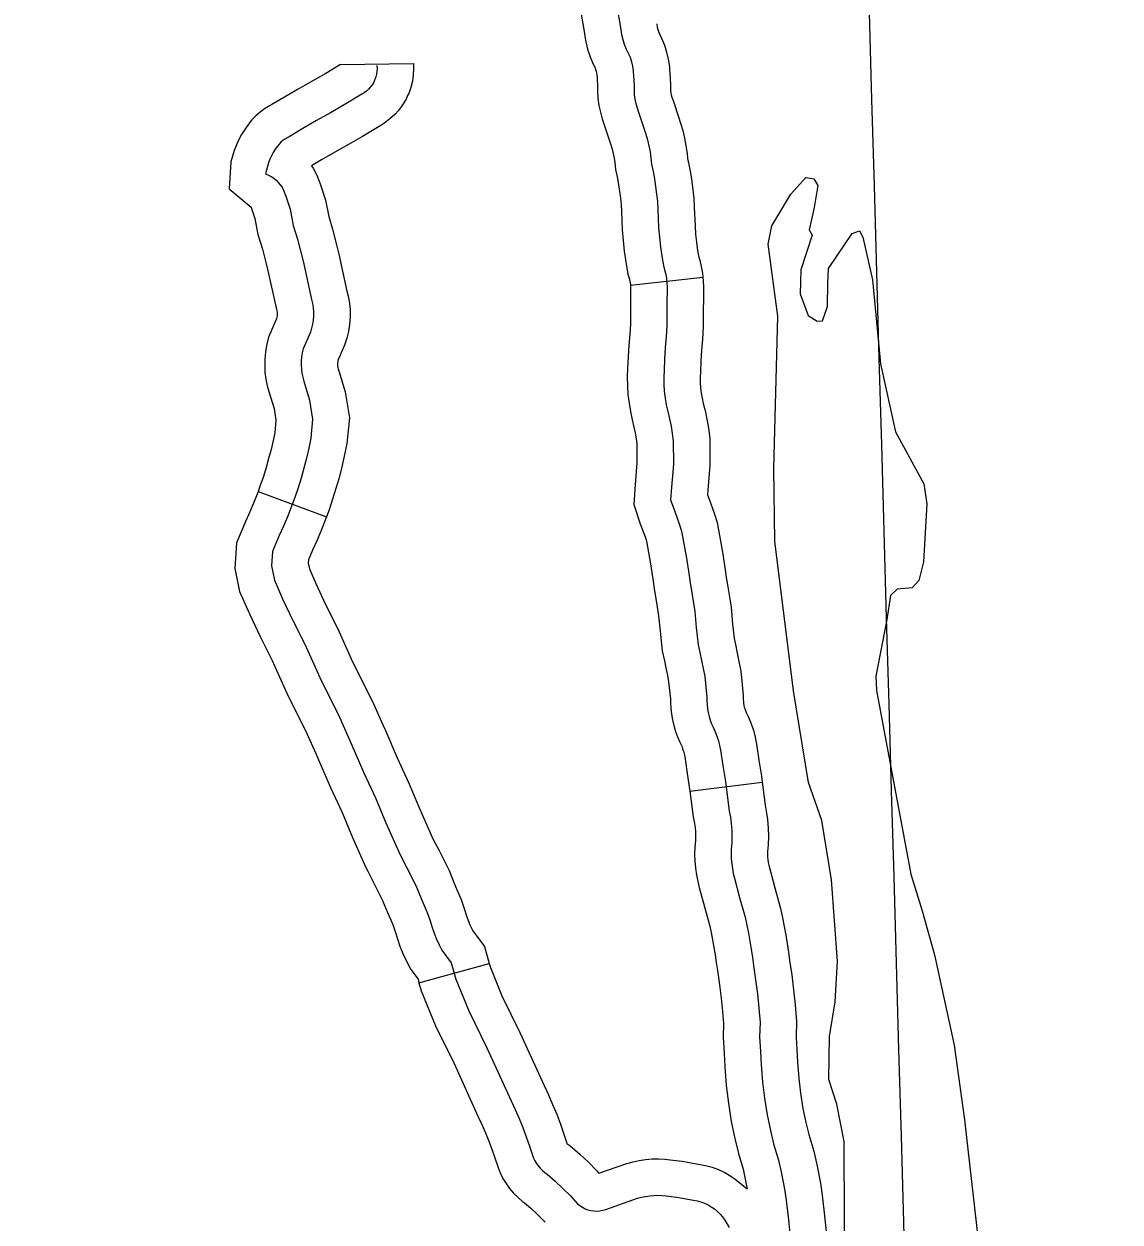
# Model space of a CAD drawing. Extents: x -19 to 366, y -4 to 359.
# Drawn here: x 163.6279 to 164.0552, y 177.3428 to 177.8098 of the extents above; entities that cross this region are included whole.
import ezdxf

# ---------------------------------------------------------------- set-up
doc = ezdxf.new("R2010")
doc.units = 0
for name, color, linetype in [('R_Border Prem', 7, 'Continuous'), ('Sheet Fence', 7, 'Continuous'), ('T_Indications', 7, 'Continuous')]:
    doc.layers.add(name, color=color, linetype=linetype)

msp = doc.modelspace()

# ---------------------------------------------------------------- linework, layer by layer
at = {"layer": 'R_Border Prem'}
for points in [[(163.94799, 177.28011), (163.94771, 177.37421), (163.94481, 177.38877), (163.94161, 177.39839), (163.94189, 177.41509), (163.94413, 177.4286), (163.94499, 177.44456), (163.94274, 177.4762), (163.93894, 177.49928), (163.93375, 177.51418), (163.92784, 177.54993), (163.92058, 177.60824), (163.92029, 177.6365), (163.92174, 177.69592), (163.91804, 177.72393), (163.91943, 177.73117), (163.9268, 177.74344), (163.93275, 177.75), (163.93579, 177.74949), (163.93735, 177.74686), (163.93598, 177.7383), (163.93405, 177.72953), (163.93522, 177.72747), (163.93072, 177.71392), (163.9305, 177.70461), (163.93367, 177.69613), (163.93712, 177.69392), (163.9392, 177.69415), (163.94119, 177.69969), (163.94123, 177.7086)], [(163.94123, 177.7086), (163.94151, 177.71449), (163.95075, 177.72813), (163.95358, 177.72913), (163.95495, 177.72669), (163.95864, 177.71006), (163.96186, 177.67729), (163.96762, 177.65083), (163.97877, 177.63054), (163.97985, 177.62278), (163.97853, 177.60018), (163.97676, 177.59294), (163.97415, 177.59004), (163.96828, 177.58956), (163.96567, 177.58704), (163.96432, 177.57772), (163.95996, 177.55563), (163.96024, 177.54995), (163.9736, 177.47847), (163.97801, 177.46413), (163.98285, 177.44695), (163.99047, 177.41179), (163.99457, 177.38265), (164.00059, 177.33001)]]:
    msp.add_lwpolyline(points, dxfattribs=at)
at = {"layer": 'Sheet Fence'}
for points in [[(168.79024, 2.24423), (168.56072, 10.86154), (168.3304, 19.47898), (168.09927, 28.09654), (167.86734, 36.71424), (167.63461, 45.33207), (167.40109, 53.95003), (167.16676, 62.56812), (166.93164, 71.18634), (166.69573, 79.80469), (166.45902, 88.42317), (166.22151, 97.04178), (165.98322, 105.66053), (165.74413, 114.27941), (165.50426, 122.89842), (165.26359, 131.51756), (165.02214, 140.13684), (164.7799, 148.75625), (164.53687, 157.3758), (164.29307, 165.99547), (164.04847, 174.61528), (163.8031, 183.23523), (163.55694, 191.85531), (163.31001, 200.47553), (163.06229, 209.09588), (162.8138, 217.71636), (162.56453, 226.33698), (162.31449, 234.95774), (162.06367, 243.57863), (161.81208, 252.19966), (161.55972, 260.82082), (161.30659, 269.44212), (161.05269, 278.06356), (160.79802, 286.68514), (160.54258, 295.30685), (160.28638, 303.9287), (160.02941, 312.55068), (159.77168, 321.1728), (159.51318, 329.79507), (159.25393, 338.41747), (158.99391, 347.04)], [(0, 172.2839), (7.1335, 172.2883), (14.26699, 172.30153), (21.40046, 172.32356), (28.53389, 172.35442), (35.66729, 172.39408), (42.80062, 172.44256), (49.9339, 172.49986), (57.06709, 172.56597), (64.2002, 172.6409), (71.33321, 172.72464), (78.46611, 172.81719), (85.59889, 172.91856), (92.73155, 173.02874), (99.86406, 173.14774), (106.99641, 173.27555), (114.12861, 173.41217), (121.26063, 173.5576), (128.39246, 173.71185), (135.5241, 173.87492), (142.65553, 174.04679), (149.78674, 174.22748), (156.91773, 174.41697), (164.04847, 174.61528), (171.17897, 174.82241), (178.3092, 175.03834), (185.43916, 175.26308), (192.56884, 175.49664), (199.69822, 175.739), (206.8273, 175.99017), (213.95607, 176.25015), (221.0845, 176.51895), (228.2126, 176.79655), (235.34035, 177.08295), (242.46774, 177.37817), (249.59476, 177.68219), (256.7214, 177.99502), (263.84765, 178.31666), (270.97349, 178.6471), (278.09893, 178.98634), (285.22393, 179.33439), (292.3485, 179.69125), (299.47263, 180.05691), (306.59629, 180.43137), (313.71949, 180.81463), (320.84221, 181.2067), (327.96444, 181.60757), (335.08617, 182.01724), (342.20739, 182.4357)]]:
    msp.add_spline(points, degree=3, dxfattribs=at)
at = {"layer": 'T_Indications'}
for p, q in [((163.75129, 177.79396), (163.77972, 177.79435)), ((163.86438, 177.70799), (163.89261, 177.71115)), ((163.71917, 177.62752), (163.74584, 177.61773)), ((163.8875, 177.51072), (163.91568, 177.51434)), ((163.78189, 177.43613), (163.80929, 177.44364))]:
    msp.add_line(p, q, dxfattribs=at)
for points in [[(163.85884, 177.81757), (163.86053, 177.8077), (163.86087, 177.80573), (163.86133, 177.8038), (163.86195, 177.8019), (163.86272, 177.80005), (163.8635, 177.79846), (163.86417, 177.79681), (163.86469, 177.79511), (163.8651, 177.79337), (163.86536, 177.79161), (163.86541, 177.79084), (163.86549, 177.78984), (163.86573, 177.78573), (163.86573, 177.78398), (163.86583, 177.78223), (163.86607, 177.78049), (163.86643, 177.77877), (163.86691, 177.77707), (163.86748, 177.77542), (163.86956, 177.76916), (163.87031, 177.7669), (163.87097, 177.76461), (163.87154, 177.76229), (163.87199, 177.75995), (163.87234, 177.75759), (163.87258, 177.75522), (163.87319, 177.75231), (163.8737, 177.74939), (163.87416, 177.74645), (163.87454, 177.74351), (163.87484, 177.74056), (163.87504, 177.7376), (163.87533, 177.73033), (163.87561, 177.72665), (163.876, 177.72297), (163.87651, 177.7193), (163.87716, 177.71566), (163.87766, 177.714), (163.87807, 177.71232), (163.87838, 177.7106), (163.87857, 177.70888), (163.87863, 177.70714), (163.87861, 177.7054), (163.87856, 177.70212), (163.87854, 177.69883), (163.87854, 177.69554), (163.87855, 177.69225), (163.87823, 177.6879), (163.87793, 177.68355), (163.87766, 177.67919), (163.87743, 177.67484), (163.87732, 177.67213), (163.87735, 177.66942), (163.87753, 177.66671), (163.87785, 177.66402), (163.87828, 177.66135), (163.87886, 177.6587), (163.87956, 177.65589), (163.88016, 177.65305), (163.88065, 177.6502), (163.88102, 177.64732), (163.8811, 177.63826), (163.88035, 177.62923), (163.88, 177.62438), (163.88158, 177.61978), (163.88351, 177.61453), (163.88427, 177.61209), (163.88617, 177.60165), (163.8872, 177.59486), (163.88766, 177.5919)], [(163.84496, 177.81446), (163.84653, 177.80528), (163.84659, 177.80494)], [(163.87458, 177.80981), (163.87479, 177.8086), (163.87501, 177.80767), (163.87528, 177.80685), (163.87567, 177.80591), (163.87649, 177.80424), (163.87756, 177.80156), (163.87841, 177.79883), (163.87906, 177.79605), (163.8795, 177.7931), (163.87958, 177.79182), (163.87966, 177.79079), (163.87993, 177.78617), (163.87994, 177.7844), (163.87998, 177.78361), (163.88008, 177.78292), (163.88024, 177.78215), (163.88047, 177.78132), (163.88093, 177.77997), (163.88304, 177.77365), (163.88388, 177.77111), (163.8847, 177.76826), (163.88542, 177.76531), (163.88599, 177.76234), (163.88644, 177.75935), (163.88664, 177.75738), (163.88714, 177.75499), (163.88771, 177.75173), (163.88823, 177.74846), (163.88865, 177.74512), (163.88899, 177.74177), (163.88923, 177.73837), (163.88952, 177.73114), (163.88976, 177.72793), (163.8901, 177.72471), (163.89054, 177.72154), (163.891, 177.71897), (163.89138, 177.71771), (163.89197, 177.71525), (163.89244, 177.71267), (163.89261, 177.71115)], [(163.84659, 177.80494), (163.84695, 177.80287), (163.84765, 177.79993), (163.84863, 177.79695), (163.84977, 177.7942), (163.85052, 177.79268), (163.85077, 177.79205), (163.85097, 177.79139), (163.85114, 177.79069), (163.85122, 177.79012), (163.85124, 177.78987), (163.85131, 177.78888), (163.85152, 177.7853), (163.85153, 177.78356), (163.85168, 177.78085), (163.85207, 177.77806), (163.85263, 177.77539), (163.85335, 177.77283), (163.85402, 177.77087), (163.85608, 177.76467), (163.85674, 177.76269), (163.85724, 177.76096), (163.85766, 177.75926), (163.85798, 177.75755), (163.85824, 177.75583), (163.85852, 177.75306), (163.85923, 177.74963), (163.85969, 177.74705), (163.8601, 177.74445), (163.86042, 177.7419), (163.86068, 177.73934), (163.86086, 177.73682), (163.86115, 177.72952), (163.86146, 177.72536), (163.8619, 177.72123), (163.86248, 177.71707), (163.86333, 177.71235), (163.86395, 177.7103), (163.86416, 177.70939), (163.86432, 177.70854), (163.86438, 177.70799)], [(163.75129, 177.79396), (163.74558, 177.79054), (163.74031, 177.78756), (163.73486, 177.78443), (163.72944, 177.78126), (163.72457, 177.77836), (163.72369, 177.77793), (163.72172, 177.77676), (163.71996, 177.77545), (163.7183, 177.77403), (163.71676, 177.77244), (163.71539, 177.77078), (163.71396, 177.7687), (163.71276, 177.76673), (163.7117, 177.76473), (163.71075, 177.76268), (163.70988, 177.7605), (163.70916, 177.75828), (163.70857, 177.75605), (163.70789, 177.74557), (163.71648, 177.73834), (163.71664, 177.73793), (163.71791, 177.73403), (163.71911, 177.72773), (163.72091, 177.72207), (163.72237, 177.71626)], [(163.76553, 177.79362), (163.76559, 177.79251), (163.76553, 177.79139), (163.76537, 177.79028), (163.76509, 177.78919), (163.76472, 177.78813), (163.76459, 177.78785), (163.76426, 177.78712), (163.76369, 177.78615), (163.76301, 177.78525), (163.76228, 177.78441), (163.76145, 177.78365), (163.76057, 177.78297), (163.75961, 177.78239), (163.75273, 177.77826), (163.74735, 177.77522), (163.74199, 177.77214), (163.73666, 177.76903), (163.73135, 177.76587), (163.73047, 177.76543), (163.7296, 177.76492), (163.72882, 177.76434), (163.72806, 177.76369), (163.72737, 177.76297), (163.72673, 177.7622), (163.72589, 177.76098), (163.72512, 177.75971), (163.72442, 177.75841), (163.7238, 177.75706), (163.72325, 177.75568), (163.72279, 177.75427), (163.72241, 177.75283), (163.72212, 177.75138)], [(163.77972, 177.79435), (163.77981, 177.79248), (163.77968, 177.79), (163.77933, 177.78753), (163.77871, 177.78509), (163.77789, 177.78276), (163.77748, 177.78188), (163.77688, 177.78056), (163.77554, 177.77827), (163.77403, 177.77627), (163.77244, 177.77446), (163.77059, 177.77277), (163.76864, 177.77126), (163.76698, 177.77024), (163.75987, 177.76599), (163.75438, 177.76288), (163.74911, 177.75985), (163.74387, 177.75679), (163.74003, 177.75451), (163.74068, 177.75359), (163.7421, 177.75087), (163.74342, 177.74747), (163.74548, 177.7411), (163.7467, 177.73471), (163.74825, 177.72984), (163.74992, 177.72318)], [(163.72212, 177.75138), (163.72323, 177.7509), (163.72426, 177.75032), (163.72528, 177.74965), (163.7262, 177.7489), (163.72705, 177.74806), (163.72784, 177.74715), (163.72853, 177.74617), (163.72913, 177.74501), (163.73003, 177.7427), (163.7317, 177.73757), (163.7329, 177.73122), (163.73458, 177.72596), (163.73686, 177.71686), (163.74001, 177.70242), (163.74041, 177.70084), (163.74068, 177.69924), (163.74082, 177.69762), (163.74082, 177.69599), (163.7407, 177.69437), (163.74044, 177.69276), (163.74006, 177.69118), (163.73956, 177.68964), (163.7368, 177.68317)], [(163.74992, 177.72318), (163.75069, 177.72011), (163.75384, 177.70569), (163.75433, 177.70374), (163.75478, 177.70101), (163.75502, 177.69825), (163.75502, 177.69548), (163.75482, 177.69272), (163.75438, 177.68997), (163.75375, 177.68734), (163.75288, 177.68465), (163.75033, 177.67869), (163.75024, 177.67814), (163.75018, 177.6776), (163.75017, 177.67705), (163.7502, 177.6765), (163.75027, 177.67596), (163.75039, 177.67533), (163.75061, 177.67455), (163.75315, 177.66646), (163.75476, 177.65624), (163.75379, 177.64624), (163.7528, 177.64141), (163.75181, 177.63718), (163.75073, 177.63296), (163.74954, 177.62877), (163.74825, 177.62461), (163.74685, 177.62048), (163.74584, 177.61773)], [(163.72237, 177.71626), (163.72303, 177.71362), (163.72619, 177.69915), (163.7265, 177.69794), (163.72657, 177.69747), (163.72661, 177.69699), (163.72661, 177.6965), (163.72658, 177.69602), (163.7265, 177.69556), (163.72638, 177.69503), (163.72625, 177.69463), (163.72328, 177.68768), (163.72249, 177.68446), (163.72207, 177.68193), (163.72179, 177.67928), (163.72176, 177.67662), (163.72187, 177.67398), (163.72223, 177.67134), (163.72272, 177.66882), (163.72335, 177.66652), (163.72542, 177.65996), (163.72614, 177.65539), (163.72566, 177.65049), (163.72504, 177.64748), (163.72422, 177.64392), (163.7233, 177.64038), (163.72231, 177.63687), (163.72123, 177.63339), (163.72005, 177.62994), (163.71917, 177.62752)], [(163.89261, 177.71115), (163.89275, 177.70988), (163.89283, 177.70727), (163.89281, 177.70523), (163.89277, 177.70198), (163.89275, 177.69879), (163.89275, 177.69555), (163.89275, 177.69174), (163.8924, 177.6869), (163.8921, 177.68262), (163.89184, 177.67838), (163.89162, 177.67418), (163.89153, 177.67193), (163.89155, 177.66997), (163.89168, 177.668), (163.89192, 177.66599), (163.89224, 177.664), (163.89269, 177.66193), (163.8934, 177.65909), (163.89411, 177.65573), (163.8947, 177.6523), (163.89522, 177.6483), (163.89531, 177.63774), (163.89451, 177.62812), (163.89437, 177.62625), (163.89496, 177.62454), (163.89697, 177.61909), (163.89809, 177.61548), (163.89849, 177.61328)], [(163.86438, 177.70799), (163.86439, 177.70787), (163.86442, 177.70701), (163.8644, 177.70558), (163.86436, 177.70226), (163.86434, 177.69887), (163.86434, 177.69553), (163.86434, 177.69277), (163.86406, 177.68891), (163.86376, 177.68448), (163.86347, 177.68001), (163.86324, 177.67549), (163.86311, 177.67233), (163.86316, 177.66887), (163.86338, 177.66543), (163.86378, 177.66205), (163.86432, 177.6587), (163.86502, 177.65547), (163.86572, 177.65269), (163.86621, 177.65038), (163.8666, 177.6481), (163.86682, 177.64635), (163.86689, 177.63879), (163.86619, 177.63033), (163.86562, 177.62251), (163.86819, 177.61502), (163.87005, 177.60997), (163.87045, 177.6087), (163.87054, 177.6082)], [(163.7368, 177.68317), (163.73642, 177.68161), (163.73615, 177.68003), (163.73599, 177.67844), (163.73597, 177.67684), (163.73604, 177.67524), (163.73625, 177.67365), (163.73656, 177.67208), (163.73698, 177.67054), (163.73928, 177.66321), (163.74045, 177.65582), (163.73972, 177.64837), (163.73892, 177.64445), (163.73801, 177.64055), (163.73702, 177.63667), (163.73592, 177.63282), (163.73474, 177.629), (163.73345, 177.62521), (163.73207, 177.62145), (163.73059, 177.61772), (163.72905, 177.61404), (163.7274, 177.61039), (163.72474, 177.60425), (163.72439, 177.59858), (163.72557, 177.59302), (163.72875, 177.58578), (163.73274, 177.57731), (163.73738, 177.56803), (163.74319, 177.55505), (163.75096, 177.53961), (163.75579, 177.52869), (163.76039, 177.51796), (163.76492, 177.50817), (163.769, 177.49837), (163.774, 177.48707), (163.77453, 177.48602)], [(163.71917, 177.62752), (163.7188, 177.62651), (163.71744, 177.62309), (163.71602, 177.61971), (163.71441, 177.61613), (163.71072, 177.60761), (163.71009, 177.59752), (163.71198, 177.58864), (163.71582, 177.5799), (163.71996, 177.57111), (163.72453, 177.56195), (163.73035, 177.54895), (163.73811, 177.53354), (163.74182, 177.52515)], [(163.74584, 177.61773), (163.74534, 177.61638), (163.74375, 177.61236), (163.74207, 177.60837), (163.7404, 177.60465), (163.73877, 177.60089), (163.73869, 177.59964), (163.73916, 177.5974), (163.74168, 177.59167), (163.74552, 177.58351), (163.75022, 177.5741), (163.75602, 177.56115), (163.76381, 177.54568), (163.76781, 177.53663)], [(163.89849, 177.61328), (163.90018, 177.60399), (163.90123, 177.59703), (163.90169, 177.59411), (163.90216, 177.59118), (163.90354, 177.5826), (163.90414, 177.5759), (163.90473, 177.57023), (163.90529, 177.56789), (163.906, 177.56454), (163.90665, 177.56128), (163.90736, 177.55751), (163.9083, 177.54817), (163.9083, 177.54648), (163.90836, 177.54573), (163.90844, 177.545), (163.90858, 177.54428), (163.90873, 177.54356), (163.90891, 177.54298), (163.90919, 177.54222), (163.90951, 177.54145), (163.91038, 177.53963), (163.91139, 177.53707), (163.91225, 177.53449), (163.91294, 177.53187), (163.91351, 177.52916), (163.91437, 177.52283), (163.91539, 177.51662), (163.91568, 177.51434)], [(163.87054, 177.6082), (163.87215, 177.59932), (163.87316, 177.59268), (163.87363, 177.58968), (163.8741, 177.58671), (163.87533, 177.57906), (163.87586, 177.57315), (163.87667, 177.56546), (163.87757, 177.56164), (163.87818, 177.55881), (163.87876, 177.55587), (163.87922, 177.55343), (163.87989, 177.54676), (163.87989, 177.54542), (163.88007, 177.54313), (163.88031, 177.54084), (163.88074, 177.53857), (163.88124, 177.53633), (163.88195, 177.53399), (163.88271, 177.5319), (163.88356, 177.52986), (163.88431, 177.52829), (163.88468, 177.52734), (163.88501, 177.52635), (163.88528, 177.52533), (163.88549, 177.52434), (163.88627, 177.51862), (163.88727, 177.51251), (163.8875, 177.51072)], [(163.88766, 177.5919), (163.88813, 177.58894), (163.88944, 177.58083), (163.89, 177.57452), (163.8907, 177.56785), (163.89143, 177.56477), (163.89209, 177.56168), (163.8927, 177.55857), (163.89329, 177.55547), (163.8941, 177.54747), (163.8941, 177.54595), (163.89421, 177.54443), (163.89438, 177.54292), (163.89466, 177.54143), (163.89499, 177.53994), (163.89543, 177.53849), (163.89595, 177.53706), (163.89653, 177.53566), (163.89734, 177.53396), (163.89803, 177.53221), (163.89863, 177.53042), (163.89911, 177.5286), (163.8995, 177.52675), (163.90032, 177.52073), (163.90133, 177.51456), (163.90281, 177.50304), (163.90328, 177.50059), (163.90364, 177.49812), (163.90383, 177.49563), (163.90391, 177.49313), (163.90384, 177.49064), (163.90363, 177.48815), (163.90357, 177.48625), (163.90362, 177.48435), (163.9038, 177.48245), (163.90407, 177.48057), (163.90443, 177.47871), (163.90491, 177.47687), (163.90689, 177.46935), (163.90901, 177.46163), (163.9097, 177.45853), (163.91031, 177.45541), (163.91088, 177.45228), (163.9114, 177.44914), (163.91187, 177.44599), (163.9123, 177.44283), (163.91312, 177.4373), (163.91383, 177.43174), (163.9144, 177.42618), (163.91485, 177.4206), (163.91471, 177.41503), (163.91507, 177.40929), (163.91534, 177.40424), (163.91585, 177.39737), (163.9166, 177.39107), (163.91763, 177.38459), (163.91887, 177.37856), (163.92016, 177.37329), (163.92201, 177.36696), (163.92316, 177.36175), (163.92436, 177.35559), (163.92498, 177.35137), (163.92592, 177.34369), (163.92662, 177.33707)], [(163.76781, 177.53663), (163.76881, 177.53436), (163.77337, 177.52374), (163.77793, 177.51388), (163.78205, 177.50397), (163.78686, 177.49313), (163.78717, 177.49251), (163.78971, 177.48768), (163.79369, 177.47983), (163.79578, 177.47453), (163.79698, 177.47185), (163.79836, 177.4685), (163.79956, 177.46509), (163.80048, 177.46218), (163.80111, 177.46037), (163.80177, 177.45873), (163.80253, 177.45706), (163.80291, 177.45629), (163.80747, 177.45027), (163.80929, 177.44364)], [(163.74182, 177.52515), (163.74276, 177.52302), (163.74742, 177.51217), (163.75191, 177.50245), (163.75595, 177.49276), (163.76115, 177.48102), (163.7619, 177.47953), (163.76447, 177.47464), (163.76774, 177.46817), (163.7696, 177.46348), (163.77087, 177.46064), (163.7718, 177.45837), (163.77262, 177.45607), (163.77352, 177.4532), (163.7745, 177.45042), (163.77563, 177.44756), (163.7769, 177.4448), (163.77868, 177.44124), (163.78152, 177.43749), (163.78189, 177.43613)], [(163.91568, 177.51434), (163.91684, 177.5053), (163.91729, 177.50296), (163.91777, 177.49968), (163.91802, 177.49639), (163.91812, 177.49315), (163.91803, 177.48984), (163.91782, 177.48732), (163.91778, 177.48623), (163.91781, 177.48521), (163.91791, 177.48411), (163.91808, 177.48294), (163.91829, 177.48187), (163.91865, 177.48047), (163.92061, 177.47304), (163.92281, 177.46505), (163.9236, 177.46143), (163.92427, 177.45804), (163.92487, 177.4547), (163.92543, 177.45135), (163.92593, 177.44799), (163.92636, 177.44483), (163.92719, 177.43925), (163.92795, 177.43337), (163.92855, 177.42747), (163.92907, 177.42099), (163.92892, 177.41529), (163.92896, 177.41471)], [(163.8875, 177.51072), (163.88878, 177.50078), (163.88927, 177.49822), (163.88952, 177.49655), (163.88965, 177.49487), (163.8897, 177.49311), (163.88965, 177.49143), (163.88945, 177.48898), (163.88936, 177.48627), (163.88944, 177.48348), (163.88969, 177.48079), (163.89006, 177.47821), (163.89058, 177.47555), (163.89117, 177.47327), (163.89317, 177.46566), (163.89522, 177.45822), (163.89579, 177.45563), (163.89635, 177.45277), (163.89688, 177.44985), (163.89737, 177.44692), (163.89781, 177.44398), (163.89823, 177.44083), (163.89905, 177.43535), (163.89972, 177.43012), (163.90025, 177.42488), (163.90063, 177.42021), (163.90049, 177.41477), (163.90061, 177.41293)], [(163.77453, 177.48602), (163.77709, 177.48116), (163.78071, 177.474), (163.78269, 177.469), (163.78393, 177.46624), (163.78508, 177.46343), (163.78609, 177.46058), (163.787, 177.45769), (163.7878, 177.4554), (163.7887, 177.45315), (163.78971, 177.45093), (163.7908, 177.44877), (163.79449, 177.44388), (163.79625, 177.43749), (163.8013, 177.42519), (163.80841, 177.41067), (163.81781, 177.39009), (163.8194, 177.38664), (163.8209, 177.38314), (163.82236, 177.37962), (163.8237, 177.37606), (163.82496, 177.37247), (163.82614, 177.36885), (163.82657, 177.36774), (163.8271, 177.36667), (163.82772, 177.36565), (163.82841, 177.36469), (163.82918, 177.36378), (163.83003, 177.36294), (163.83095, 177.36218), (163.83192, 177.3615), (163.83501, 177.35876), (163.83803, 177.35593), (163.84094, 177.35299), (163.84375, 177.34997), (163.84467, 177.34922), (163.84564, 177.34858), (163.84667, 177.34804), (163.84777, 177.34763), (163.84892, 177.34734), (163.85006, 177.34717), (163.85125, 177.34713), (163.8524, 177.34721), (163.85356, 177.34743), (163.85468, 177.34777), (163.86715, 177.35209), (163.8687, 177.35252), (163.87026, 177.35285), (163.87186, 177.35308), (163.87347, 177.35322), (163.87508, 177.35325), (163.87667, 177.35318), (163.87828, 177.35302), (163.88239, 177.35251), (163.88894, 177.35131), (163.89039, 177.35105), (163.89183, 177.35066), (163.89321, 177.35015), (163.89458, 177.34952), (163.89586, 177.34878), (163.89707, 177.34793), (163.89821, 177.34698), (163.89928, 177.34593), (163.90024, 177.3448), (163.90111, 177.34358), (163.9028, 177.34076)], [(163.80929, 177.44364), (163.80972, 177.44208), (163.81426, 177.43102), (163.82125, 177.41675), (163.83072, 177.39602), (163.83238, 177.39242), (163.834, 177.38865), (163.83558, 177.38482), (163.83704, 177.38092), (163.83842, 177.37702), (163.83951, 177.37364), (163.83956, 177.37352), (163.83958, 177.3735), (163.8396, 177.37347), (163.84075, 177.37265), (163.84458, 177.36926), (163.84794, 177.36611), (163.85119, 177.36283), (163.85179, 177.36218)], [(163.78189, 177.43613), (163.78278, 177.43289), (163.78834, 177.41936), (163.79557, 177.40459), (163.8049, 177.38416), (163.80643, 177.38086), (163.80781, 177.37763), (163.80914, 177.37441), (163.81035, 177.37119), (163.81151, 177.36791), (163.81276, 177.36406), (163.81357, 177.36198), (163.81465, 177.35981), (163.81587, 177.35781), (163.81719, 177.35597), (163.81875, 177.35412), (163.82052, 177.35238), (163.82232, 177.35089), (163.82309, 177.35035), (163.82544, 177.34827), (163.82812, 177.34575), (163.83069, 177.34316), (163.83098, 177.34284)], [(163.92896, 177.41471), (163.92925, 177.41011), (163.92951, 177.40515), (163.92999, 177.39874), (163.93068, 177.39302), (163.9316, 177.38713), (163.93273, 177.38169), (163.93389, 177.37697), (163.93578, 177.37048), (163.93707, 177.36464), (163.93837, 177.35799), (163.93906, 177.35327), (163.94004, 177.34529), (163.94068, 177.3392), (163.94229, 177.33108), (163.94288, 177.32219), (163.94259, 177.31663), (163.94242, 177.31415)], [(163.90061, 177.41293), (163.90089, 177.40847), (163.90116, 177.40334), (163.90171, 177.39599), (163.90253, 177.38912), (163.90365, 177.38204), (163.90501, 177.37543), (163.90644, 177.3696), (163.90824, 177.36344), (163.90925, 177.35886), (163.90986, 177.35576)], [(163.85179, 177.36218), (163.85206, 177.36189), (163.86294, 177.36566), (163.86534, 177.36632), (163.86775, 177.36684), (163.87025, 177.3672), (163.87274, 177.36741), (163.87523, 177.36746), (163.87768, 177.36736), (163.87987, 177.36713), (163.88454, 177.36656), (163.89149, 177.36529), (163.89353, 177.36492), (163.89614, 177.36421), (163.89863, 177.36329), (163.90113, 177.36215), (163.90353, 177.36075), (163.90572, 177.35921), (163.90986, 177.35576)]]:
    msp.add_lwpolyline(points, dxfattribs=at)

doc.saveas('drawing.dxf')
